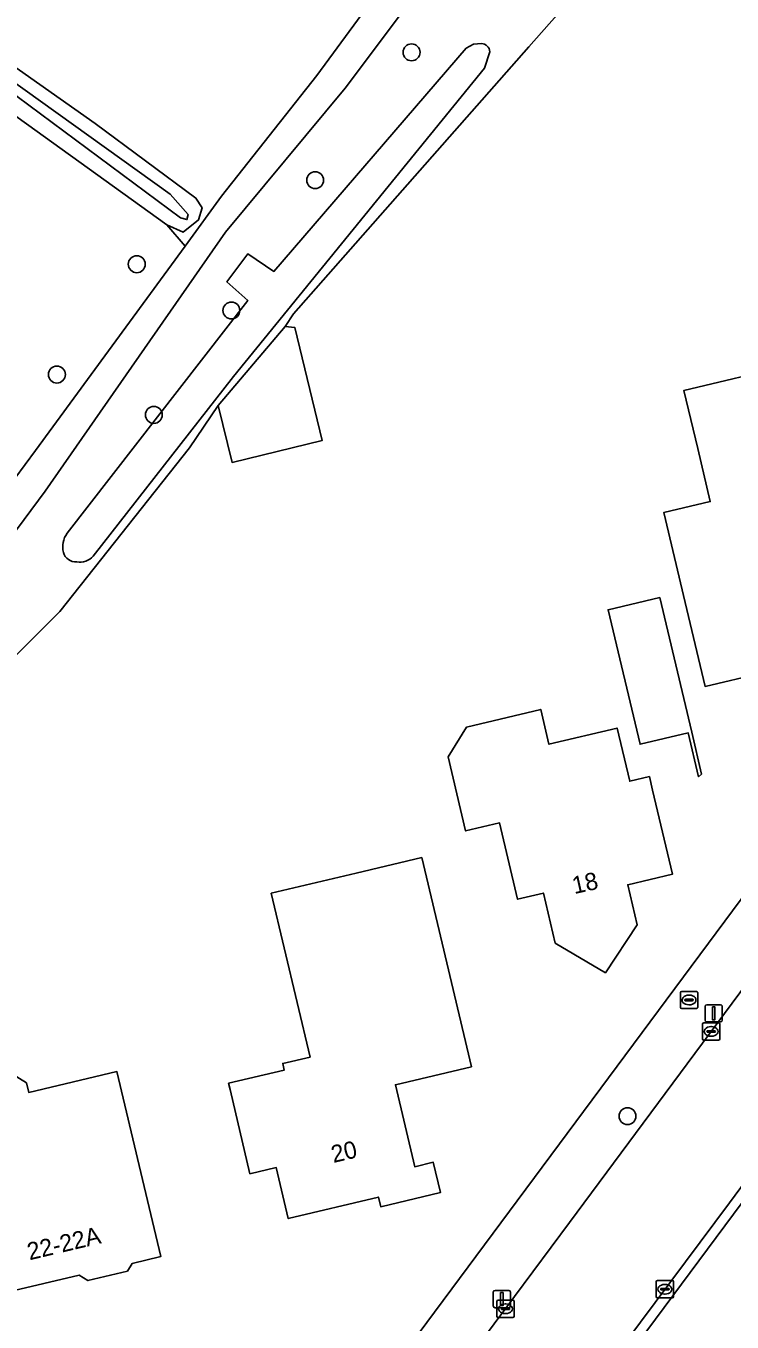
# Model space of a CAD drawing. Extents: x 157648 to 158502, y 379212 to 380938.
# Drawn here: x 158066.7 to 158107.5, y 380568.3 to 380643.2 of the extents above; entities that cross this region are included whole.
import ezdxf

# ---------------------------------------------------------------- set-up
doc = ezdxf.new("R2010")
doc.units = 0
for name, color, linetype in [('IMGEO_Boom', 7, 'Continuous'), ('IMGEO_Brandkraan', 7, 'Continuous'), ('IMGEO_Erf', 7, 'Continuous'), ('IMGEO_Groenvoorziening', 7, 'Continuous'), ('IMGEO_Kolk', 7, 'Continuous'), ('IMGEO_Lichtmast', 7, 'Continuous'), ('IMGEO_Loofbos', 7, 'Continuous'), ('IMGEO_Muur', 7, 'Continuous'), ('IMGEO_Pand', 7, 'Continuous'), ('IMGEO_Pand_nummerreeks', 7, 'Continuous'), ('IMGEO_Rijbaan_lokaal_open', 7, 'Continuous'), ('IMGEO_Voetpad_open', 7, 'Continuous'), ('IMGEO_Waterloop', 7, 'Continuous')]:
    doc.layers.add(name, color=color, linetype=linetype)

msp = doc.modelspace()

# ---------------------------------------------------------------- linework, layer by layer
at = {"layer": 'IMGEO_Boom'}
for centre in [(158088.99, 380641.698), (158083.41, 380634.302), (158073.093, 380629.441), (158078.566, 380626.764), (158068.473, 380623.061), (158074.08, 380620.726), (158101.479, 380580.171)]:
    msp.add_circle(centre, 0.489, dxfattribs=at)
at = {"layer": 'IMGEO_Brandkraan'}
for p, q in [((158104.536, 380586.462), (158104.536, 380587.314)), ((158104.611, 380587.388), (158105.463, 380587.388)), ((158104.795, 380586.882), (158104.795, 380586.894)), ((158104.838, 380586.931), (158105.236, 380586.931)), ((158105.024, 380587.168), (158105.049, 380587.168)), ((158105.279, 380586.894), (158105.279, 380586.882)), ((158105.537, 380587.314), (158105.537, 380586.462)), ((158105.463, 380586.388), (158104.611, 380586.388)), ((158105.233, 380586.845), (158104.835, 380586.845)), ((158105.047, 380586.608), (158105.022, 380586.608))]:
    msp.add_line(p, q, dxfattribs=at)
for points in [[(158104.536, 380586.462), (158104.536, 380587.314)], [(158104.611, 380587.388), (158105.463, 380587.388)], [(158105.537, 380587.314), (158105.537, 380586.462)], [(158105.463, 380586.388), (158104.611, 380586.388)]]:
    msp.add_lwpolyline(points, dxfattribs=at)
for centre, radius, start, end in [((158104.613, 380587.312), 0.0765, 91.55205, 178.44795), ((158104.613, 380587.312), 0.0765, 91.55205, 178.44795), ((158104.835, 380586.891), 0.0403, 85.87752, 175.75265), ((158104.832, 380586.881), 0.0366, 178.93798, 274.71019), ((158105.236, 380586.888), 0.043, 264.86636, 352.45326), ((158105.24, 380586.893), 0.0386, 1.73085, 96.63898), ((158105.461, 380587.312), 0.0765, 1.55205, 88.44795), ((158105.461, 380587.312), 0.0765, 1.55205, 88.44795), ((158104.613, 380586.464), 0.0765, 181.55205, 268.44795), ((158104.613, 380586.464), 0.0765, 181.55205, 268.44795), ((158105.461, 380586.464), 0.0765, 271.55205, 358.44795), ((158105.461, 380586.464), 0.0765, 271.55205, 358.44795)]:
    msp.add_arc(centre, radius, start, end, dxfattribs=at)
for centre, major_axis, ratio, start_param, end_param in [((158105.023, 380586.888), (-0.387, 0.002), 0.722429, 4.712389, 7.853982), ((158105.048, 380586.888), (-0.39, 0.002), 0.717154, 1.570796, 4.712389)]:
    msp.add_ellipse(centre, major_axis=major_axis, ratio=ratio, start_param=start_param, end_param=end_param, dxfattribs=at)
at = {"layer": 'IMGEO_Erf'}
for points in [[(158103.444, 380650.712), (158095.774, 380642.02), (158082.153, 380626.576), (158081.679, 380625.841), (158082.227, 380625.783), (158083.812, 380619.246), (158078.608, 380617.984), (158077.81, 380621.277), (158076.147, 380618.831), (158068.637, 380609.358), (158059.382, 380600.142)], [(158069.616, 380549.366), (158068.269, 380555.098), (158070.851, 380559.203), (158073.631, 380557.179), (158074.514, 380558.387), (158071.722, 380560.424), (158074.062, 380564.268), (158077.955, 380565.234), (158084.588, 380561.116), (158131.522, 380624.317)], [(158140.58, 380618.873), (158090.13, 380550.967)], [(158062.595, 380584.632), (158066.713, 380582.09), (158066.842, 380581.544), (158071.945, 380582.752), (158073.327, 380576.914), (158074.479, 380572.048), (158072.828, 380571.657), (158072.548, 380571.203), (158070.271, 380570.664), (158069.769, 380570.973), (158065.682, 380570.005)]]:
    msp.add_lwpolyline(points, dxfattribs=at)
for points in [[(158104.808, 380609.886), (158103.578, 380615.082), (158106.263, 380615.717), (158105.537, 380618.782), (158104.741, 380622.141), (158110.886, 380623.595), (158116.43, 380624.907), (158117.864, 380618.85), (158119.016, 380613.984), (158118.394, 380613.836), (158118.332, 380614.1), (158118.693, 380614.186), (158118.29, 380615.889), (158115.138, 380615.143), (158115.548, 380613.441), (158115.55, 380613.431), (158115.611, 380613.178), (158116.021, 380611.447), (158112.643, 380610.647), (158113.298, 380607.885), (158112.481, 380606.562), (158105.961, 380605.02)], [(158100.359, 380609.456), (158103.347, 380610.164), (158105.19, 380602.383), (158105.764, 380599.958), (158105.593, 380599.797), (158104.992, 380602.336), (158102.202, 380601.675)], [(158094.076, 380597.13), (158092.117, 380596.666), (158091.103, 380600.949), (158092.168, 380602.674), (158096.458, 380603.69), (158096.935, 380601.676), (158100.879, 380602.61), (158101.605, 380599.543), (158102.742, 380599.812), (158102.928, 380599.028), (158104.08, 380594.162), (158101.492, 380593.549), (158102.039, 380591.243), (158100.2, 380588.465), (158097.295, 380590.178), (158096.61, 380593.067), (158095.121, 380592.714)], [(158079.641, 380576.837), (158078.488, 380581.703), (158078.401, 380582.072), (158081.623, 380582.835), (158081.533, 380583.215), (158083.116, 380583.59), (158080.872, 380593.066), (158085.775, 380594.227), (158089.579, 380595.128), (158091.294, 380587.891), (158092.446, 380583.025), (158088.055, 380581.985), (158089.176, 380577.247), (158090.242, 380577.5), (158090.657, 380575.75), (158087.206, 380574.932), (158087.075, 380575.486), (158081.854, 380574.25), (158081.157, 380577.196)]]:
    msp.add_lwpolyline(points, close=True, dxfattribs=at)
at = {"layer": 'IMGEO_Groenvoorziening'}
for points in [[(158071.465, 380671.358), (158063.093, 380642.929), (158070.682, 380637.589), (158076.513, 380633.27), (158076.868, 380632.713), (158076.656, 380632.004), (158075.786, 380631.306), (158074.823, 380631.711), (158075.885, 380630.493), (158077.992, 380633.374), (158083.507, 380640.351), (158087.032, 380645.179)], [(158094.685, 380652.344), (158085.154, 380639.634), (158078.226, 380631.297), (158067.797, 380616.326), (158055.515, 380599.768), (158048.498, 380590.709), (158043.425, 380583.487), (158033.267, 380568.447), (158032.724, 380567.785), (158031.937, 380567.07), (158030.57, 380566.039), (158029.532, 380564.573), (158027.609, 380561.443), (158025.354, 380557.107), (158024.304, 380554.594), (158021.633, 380546.933), (158021.01, 380544.429), (158022.212, 380544.054), (158021.27, 380541.249), (158020.283, 380541.51), (158019.068, 380536.629), (158018.258, 380532.115), (158018.049, 380530.053)], [(158027.596, 380522.373), (158025.063, 380538.438), (158030.539, 380539.809), (158027.867, 380547.604), (158031.186, 380555.44), (158034.545, 380562.457), (158036.908, 380566.264), (158038.885, 380568.882), (158038.715, 380568.988), (158043.713, 380576.655), (158049.177, 380585.036), (158050.182, 380588.248), (158053.391, 380593.245), (158056.187, 380596.581), (158059.382, 380600.142), (158068.637, 380609.358), (158076.147, 380618.831), (158077.81, 380621.277), (158081.679, 380625.841), (158082.153, 380626.576), (158095.774, 380642.02), (158103.444, 380650.712)], [(158056.407, 380645.936), (158054.395, 380641.653), (158047.36, 380628.261), (158044.245, 380623.021), (158044.327, 380622.163), (158045.045, 380621.732), (158045.214, 380621.631), (158046.279, 380621.682), (158048.087, 380624.232), (158058.231, 380642.986), (158058.762, 380643.052), (158061.132, 380641.565), (158074.823, 380631.711), (158075.786, 380631.306), (158076.656, 380632.004), (158076.868, 380632.713), (158076.513, 380633.27), (158070.682, 380637.589), (158063.093, 380642.929), (158061.123, 380644.315)], [(158059.23, 380645.138), (158061.924, 380642.886), (158075.018, 380633.496), (158076.06, 380632.314), (158075.991, 380632.024), (158075.617, 380632.129), (158064.805, 380640.15), (158058.641, 380644.576)], [(158069.071, 380613.882), (158079.512, 380627.335), (158078.312, 380628.425), (158079.521, 380630.045), (158081.022, 380629.026), (158092.153, 380641.939), (158092.562, 380642.176), (158093.033, 380642.209)], [(158093.513, 380641.729), (158093.203, 380640.779), (158078.683, 380622.955), (158070.572, 380612.562)]]:
    msp.add_lwpolyline(points, dxfattribs=at)
for centre, radius, start, end in [((158093.002, 380641.698), 0.512, 3.46988, 86.53012), ((158070.12, 380613.097), 1.31, 143.2066, 194.37214), ((158069.557, 380612.959), 0.73, 194.84354, 275.1425), ((158069.821, 380613.192), 0.98, 258.28462, 320.02661)]:
    msp.add_arc(centre, radius, start, end, dxfattribs=at)
at = {"layer": 'IMGEO_Kolk'}
for p, q in [((158105.817, 380584.642), (158105.817, 380585.494)), ((158105.892, 380585.568), (158106.744, 380585.568)), ((158106.818, 380585.494), (158106.818, 380584.642)), ((158106.076, 380585.062), (158106.076, 380585.074)), ((158106.514, 380585.025), (158106.116, 380585.025)), ((158106.119, 380585.111), (158106.517, 380585.111)), ((158106.328, 380584.788), (158106.303, 380584.788)), ((158106.305, 380585.348), (158106.33, 380585.348)), ((158106.56, 380585.074), (158106.56, 380585.062)), ((158106.744, 380584.568), (158105.892, 380584.568)), ((158103.14, 380569.733), (158103.14, 380570.585)), ((158103.215, 380570.659), (158104.067, 380570.659)), ((158103.628, 380570.439), (158103.653, 380570.439)), ((158104.141, 380570.585), (158104.141, 380569.733)), ((158104.067, 380569.659), (158103.215, 380569.659)), ((158103.399, 380570.153), (158103.399, 380570.165)), ((158103.837, 380570.116), (158103.439, 380570.116)), ((158103.442, 380570.202), (158103.84, 380570.202)), ((158103.651, 380569.879), (158103.626, 380569.879)), ((158103.883, 380570.165), (158103.883, 380570.153)), ((158093.919, 380568.602), (158093.919, 380569.454)), ((158093.994, 380569.528), (158094.846, 380569.528)), ((158094.178, 380569.022), (158094.178, 380569.034)), ((158094.616, 380568.985), (158094.218, 380568.985)), ((158094.221, 380569.071), (158094.619, 380569.071)), ((158094.407, 380569.308), (158094.432, 380569.308)), ((158094.662, 380569.034), (158094.662, 380569.022)), ((158094.92, 380569.454), (158094.92, 380568.602)), ((158094.846, 380568.528), (158093.994, 380568.528)), ((158094.43, 380568.748), (158094.405, 380568.748))]:
    msp.add_line(p, q, dxfattribs=at)
for points in [[(158105.817, 380584.642), (158105.817, 380585.494)], [(158105.892, 380585.568), (158106.744, 380585.568)], [(158106.818, 380585.494), (158106.818, 380584.642)], [(158106.744, 380584.568), (158105.892, 380584.568)], [(158103.14, 380569.733), (158103.14, 380570.585)], [(158103.215, 380570.659), (158104.067, 380570.659)], [(158104.141, 380570.585), (158104.141, 380569.733)], [(158104.067, 380569.659), (158103.215, 380569.659)], [(158093.919, 380568.602), (158093.919, 380569.454)], [(158093.994, 380569.528), (158094.846, 380569.528)], [(158094.92, 380569.454), (158094.92, 380568.602)], [(158094.846, 380568.528), (158093.994, 380568.528)]]:
    msp.add_lwpolyline(points, dxfattribs=at)
for centre, radius, start, end in [((158105.894, 380585.492), 0.0765, 91.55205, 178.44795), ((158105.894, 380585.492), 0.0765, 91.55205, 178.44795), ((158106.742, 380585.492), 0.0765, 1.55205, 88.44795), ((158106.742, 380585.492), 0.0765, 1.55205, 88.44795), ((158105.894, 380584.644), 0.0765, 181.55205, 268.44795), ((158105.894, 380584.644), 0.0765, 181.55205, 268.44795), ((158106.116, 380585.071), 0.0403, 85.87752, 175.75265), ((158106.113, 380585.061), 0.0366, 178.93798, 274.71019), ((158106.517, 380585.068), 0.043, 264.86636, 352.45326), ((158106.521, 380585.073), 0.0386, 1.73085, 96.63898), ((158106.742, 380584.644), 0.0765, 271.55205, 358.44795), ((158106.742, 380584.644), 0.0765, 271.55205, 358.44795), ((158103.217, 380570.583), 0.0765, 91.55205, 178.44795), ((158103.217, 380570.583), 0.0765, 91.55205, 178.44795), ((158104.065, 380570.583), 0.0765, 1.55205, 88.44795), ((158104.065, 380570.583), 0.0765, 1.55205, 88.44795), ((158103.217, 380569.735), 0.0765, 181.55205, 268.44795), ((158103.217, 380569.735), 0.0765, 181.55205, 268.44795), ((158103.439, 380570.162), 0.0403, 85.87752, 175.75265), ((158103.436, 380570.152), 0.0366, 178.93798, 274.71019), ((158103.84, 380570.159), 0.043, 264.86636, 352.45326), ((158103.844, 380570.164), 0.0386, 1.73085, 96.63898), ((158104.065, 380569.735), 0.0765, 271.55205, 358.44795), ((158104.065, 380569.735), 0.0765, 271.55205, 358.44795), ((158093.996, 380569.452), 0.0765, 91.55205, 178.44795), ((158093.996, 380569.452), 0.0765, 91.55205, 178.44795), ((158094.218, 380569.031), 0.0403, 85.87752, 175.75265), ((158094.215, 380569.021), 0.0366, 178.93798, 274.71019), ((158094.619, 380569.028), 0.043, 264.86636, 352.45326), ((158094.623, 380569.033), 0.0386, 1.73085, 96.63898), ((158094.844, 380569.452), 0.0765, 1.55205, 88.44795), ((158094.844, 380569.452), 0.0765, 1.55205, 88.44795), ((158093.996, 380568.604), 0.0765, 181.55205, 268.44795), ((158093.996, 380568.604), 0.0765, 181.55205, 268.44795), ((158094.844, 380568.604), 0.0765, 271.55205, 358.44795), ((158094.844, 380568.604), 0.0765, 271.55205, 358.44795)]:
    msp.add_arc(centre, radius, start, end, dxfattribs=at)
for centre, major_axis, ratio, start_param, end_param in [((158106.304, 380585.068), (-0.387, 0.002), 0.722429, 4.712389, 7.853982), ((158106.329, 380585.068), (-0.39, 0.002), 0.717154, 1.570796, 4.712389), ((158103.627, 380570.159), (-0.387, 0.002), 0.722429, 4.712389, 7.853982), ((158103.652, 380570.159), (-0.39, 0.002), 0.717154, 1.570796, 4.712389), ((158094.406, 380569.028), (-0.387, 0.002), 0.722429, 4.712389, 7.853982), ((158094.431, 380569.028), (-0.39, 0.002), 0.717154, 1.570796, 4.712389)]:
    msp.add_ellipse(centre, major_axis=major_axis, ratio=ratio, start_param=start_param, end_param=end_param, dxfattribs=at)
at = {"layer": 'IMGEO_Lichtmast'}
for p, q in [((158105.965, 380585.717), (158105.965, 380586.517)), ((158105.965, 380586.517), (158105.965, 380585.717)), ((158106.065, 380586.617), (158106.855, 380586.617)), ((158106.855, 380586.617), (158106.065, 380586.617)), ((158106.955, 380586.517), (158106.955, 380585.717)), ((158106.955, 380585.717), (158106.955, 380586.517)), ((158106.855, 380585.617), (158106.065, 380585.617)), ((158106.065, 380585.617), (158106.855, 380585.617)), ((158093.715, 380569.19), (158093.715, 380569.99)), ((158093.715, 380569.99), (158093.715, 380569.19)), ((158093.815, 380570.09), (158094.605, 380570.09)), ((158094.605, 380570.09), (158093.815, 380570.09)), ((158094.705, 380569.99), (158094.705, 380569.19)), ((158094.705, 380569.19), (158094.705, 380569.99)), ((158094.605, 380569.09), (158093.815, 380569.09)), ((158093.815, 380569.09), (158094.605, 380569.09))]:
    msp.add_line(p, q, dxfattribs=at)
for points in [[(158106.385, 380586.492), (158106.535, 380586.492), (158106.535, 380585.742), (158106.385, 380585.742), (158106.385, 380586.492)], [(158094.135, 380569.965), (158094.285, 380569.965), (158094.285, 380569.215), (158094.135, 380569.215), (158094.135, 380569.965)]]:
    msp.add_lwpolyline(points, dxfattribs=at)
for centre, start, end in [((158106.065, 380586.517), 90, 180), ((158106.065, 380586.517), 90, 180), ((158106.855, 380586.517), 0, 90), ((158106.855, 380586.517), 360, 90), ((158106.065, 380585.717), 180, 270), ((158106.065, 380585.717), 180, 270), ((158106.855, 380585.717), 270, 0), ((158106.855, 380585.717), 270, 0), ((158093.815, 380569.99), 90, 180), ((158093.815, 380569.99), 90, 180), ((158094.605, 380569.99), 0, 90), ((158094.605, 380569.99), 360, 90), ((158093.815, 380569.19), 180, 270), ((158093.815, 380569.19), 180, 270), ((158094.605, 380569.19), 270, 0), ((158094.605, 380569.19), 270, 0)]:
    msp.add_arc(centre, 0.1, start, end, dxfattribs=at)
at = {"layer": 'IMGEO_Loofbos'}
msp.add_lwpolyline([(158075.885, 380630.493), (158074.823, 380631.711), (158061.132, 380641.565), (158058.762, 380643.052), (158058.231, 380642.986), (158048.087, 380624.232), (158046.279, 380621.682), (158045.214, 380621.631), (158045.045, 380621.732), (158042.512, 380617.069), (158042.863, 380616.845), (158058.846, 380607.335), (158067.242, 380618.676)], close=True, dxfattribs=at)
at = {"layer": 'IMGEO_Muur'}
msp.add_lwpolyline([(158049.177, 380585.036), (158050.182, 380588.248), (158053.391, 380593.245), (158056.187, 380596.581), (158059.382, 380600.142), (158068.637, 380609.358), (158076.147, 380618.831), (158077.81, 380621.277)], dxfattribs=at)
at = {"layer": 'IMGEO_Pand'}
for points in [[(158077.81, 380621.277), (158078.608, 380617.984), (158083.812, 380619.246), (158082.227, 380625.783), (158081.679, 380625.841)], [(158115.138, 380615.143), (158118.29, 380615.889), (158118.693, 380614.186), (158118.332, 380614.1), (158118.394, 380613.836), (158119.016, 380613.984), (158117.864, 380618.85), (158116.43, 380624.907), (158110.886, 380623.595), (158104.741, 380622.141), (158105.537, 380618.782), (158106.263, 380615.717), (158103.578, 380615.082), (158104.808, 380609.886), (158105.961, 380605.02), (158112.481, 380606.562), (158113.298, 380607.885), (158112.643, 380610.647), (158116.021, 380611.447), (158115.611, 380613.178), (158115.55, 380613.431), (158115.548, 380613.441)], [(158105.19, 380602.383), (158103.347, 380610.164), (158100.359, 380609.456), (158102.202, 380601.675), (158104.992, 380602.336), (158105.593, 380599.797), (158105.764, 380599.958)], [(158104.08, 380594.162), (158102.928, 380599.028), (158102.742, 380599.812), (158101.605, 380599.543), (158100.879, 380602.61), (158096.935, 380601.676), (158096.458, 380603.69), (158092.168, 380602.674), (158091.103, 380600.949), (158092.117, 380596.666), (158094.076, 380597.13), (158095.121, 380592.714), (158096.61, 380593.067), (158097.295, 380590.178), (158100.2, 380588.465), (158102.039, 380591.243), (158101.492, 380593.549)], [(158088.055, 380581.985), (158092.446, 380583.025), (158091.294, 380587.891), (158089.579, 380595.128), (158085.775, 380594.227), (158080.872, 380593.066), (158083.116, 380583.59), (158081.533, 380583.215), (158081.623, 380582.835), (158078.401, 380582.072), (158078.488, 380581.703), (158079.641, 380576.837), (158081.157, 380577.196), (158081.854, 380574.25), (158087.075, 380575.486), (158087.206, 380574.932), (158090.657, 380575.75), (158090.242, 380577.5), (158089.176, 380577.247)], [(158071.945, 380582.752), (158066.842, 380581.544), (158066.713, 380582.09), (158062.595, 380584.632), (158059.856, 380583.983), (158058.595, 380581.94), (158058.304, 380582.119), (158057.091, 380580.152), (158049.177, 380585.036), (158043.713, 380576.655), (158055.814, 380569.191), (158057.799, 380572.409), (158060.526, 380570.726), (158065.247, 380571.844), (158065.682, 380570.005), (158069.769, 380570.973), (158070.271, 380570.664), (158072.548, 380571.203), (158072.828, 380571.657), (158074.479, 380572.048), (158073.327, 380576.914)]]:
    msp.add_lwpolyline(points, close=True, dxfattribs=at)
at = {"layer": 'IMGEO_Rijbaan_lokaal_open'}
for points in [[(158135.53, 380624.378), (158123.165, 380607.755), (158119.072, 380602.259), (158111.202, 380591.638), (158107.086, 380586.099), (158098.128, 380574.013), (158094.943, 380569.745), (158085.035, 380556.423)], [(158089.025, 380550.498), (158098.266, 380562.93), (158100.542, 380565.978), (158107.373, 380575.162), (158110.981, 380580.03), (158119.02, 380590.852), (158121.722, 380594.507), (158129.96, 380605.535), (158132.676, 380609.174), (158140.435, 380619.693)]]:
    msp.add_lwpolyline(points, dxfattribs=at)
at = {"layer": 'IMGEO_Voetpad_open'}
for points in [[(158055.515, 380599.768), (158067.797, 380616.326), (158078.226, 380631.297), (158085.154, 380639.634), (158094.685, 380652.344)], [(158087.032, 380645.179), (158083.507, 380640.351), (158077.992, 380633.374), (158075.885, 380630.493), (158067.242, 380618.676), (158058.846, 380607.335)], [(158131.522, 380624.317), (158084.588, 380561.116), (158080.733, 380556.539), (158076.937, 380550.138), (158075.069, 380545.171)], [(158140.435, 380619.693), (158132.676, 380609.174), (158129.96, 380605.535), (158121.722, 380594.507), (158119.02, 380590.852), (158110.981, 380580.03), (158107.373, 380575.162), (158100.542, 380565.978), (158098.266, 380562.93), (158089.025, 380550.498)], [(158090.13, 380550.967), (158140.58, 380618.873)], [(158085.035, 380556.423), (158094.943, 380569.745), (158098.128, 380574.013), (158107.086, 380586.099), (158111.202, 380591.638), (158119.072, 380602.259)]]:
    msp.add_lwpolyline(points, dxfattribs=at)
at = {"layer": 'IMGEO_Waterloop'}
for points in [[(158058.641, 380644.576), (158064.805, 380640.15), (158075.617, 380632.129), (158075.991, 380632.024), (158076.06, 380632.314), (158075.018, 380633.496), (158061.924, 380642.886), (158059.23, 380645.138)], [(158093.033, 380642.209), (158092.562, 380642.176), (158092.153, 380641.939), (158081.022, 380629.026), (158079.521, 380630.045), (158078.312, 380628.425), (158079.512, 380627.335), (158069.071, 380613.882)], [(158070.572, 380612.562), (158078.683, 380622.955), (158093.203, 380640.779), (158093.513, 380641.729)]]:
    msp.add_lwpolyline(points, dxfattribs=at)
for centre, radius, start, end in [((158093.002, 380641.698), 0.512, 3.46988, 86.53012), ((158070.12, 380613.097), 1.31, 143.2066, 194.37214), ((158069.557, 380612.959), 0.73, 194.84354, 275.1425), ((158069.821, 380613.192), 0.98, 258.28462, 320.02661)]:
    msp.add_arc(centre, radius, start, end, dxfattribs=at)

# ---------------------------------------------------------------- texts
at = {"layer": 'IMGEO_Pand_nummerreeks'}
for s, rotation, p in [('18', 12.65279, (158098.401, 380593.009)), ('20', 13.32127, (158084.467, 380577.458)), ('22-22A', 13.327, (158066.891, 380571.832))]:
    msp.add_text(s, height=1, rotation=rotation, dxfattribs=at).set_placement(p)

doc.saveas('drawing.dxf')
